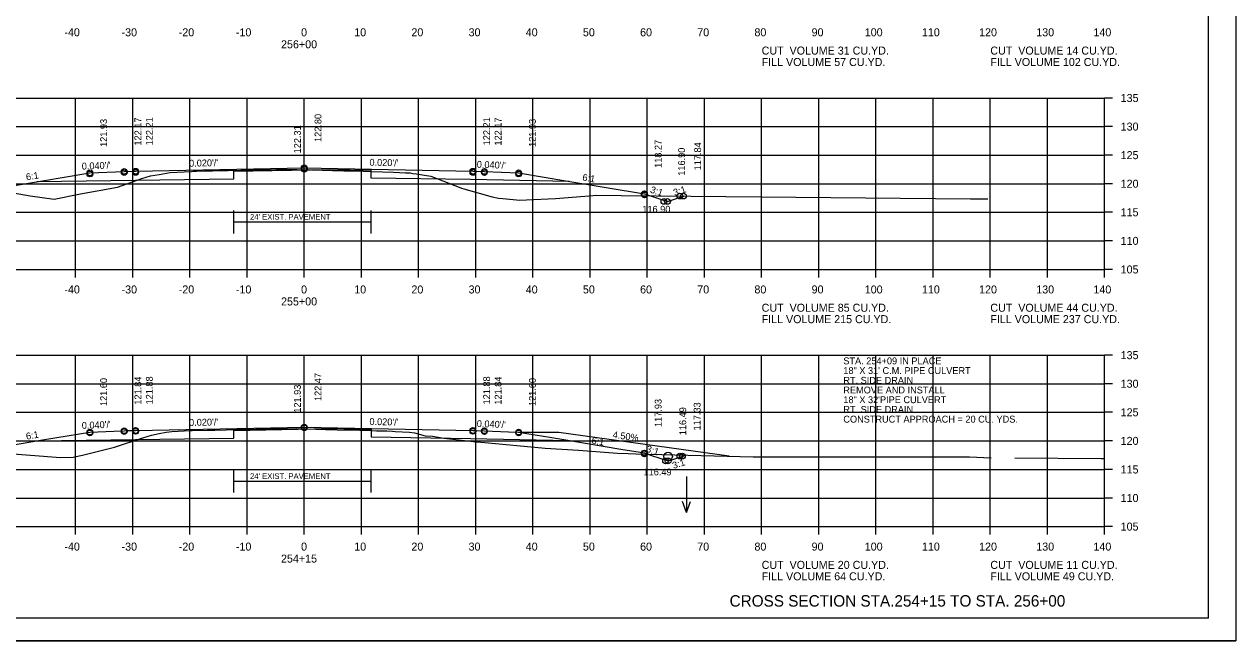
# Model space of a CAD drawing. Extents: x 1175611 to 1176402, y -433344 to -416213.
# Drawn here: x 1175732 to 1175943.9, y -420756.6 to -420648.7 of the extents above; entities that cross this region are included whole.
import ezdxf

# ---------------------------------------------------------------- set-up
doc = ezdxf.new("R2010")
doc.units = 0
for name, color, linetype in [('Default', 7, 'Continuous'), ('R_Alt Surface', 7, 'Continuous'), ('R_Axis', 7, 'Continuous'), ('R_Axis Annot', 7, 'Continuous'), ('R_Border', 7, 'Continuous'), ('R_Draft', 7, 'Continuous'), ('R_Drive', 7, 'Continuous'), ('R_Exist Surface', 7, 'Continuous'), ('R_Fin Surface', 7, 'Continuous'), ('R_Grid', 7, 'Continuous'), ('R_No Plot', 7, 'Continuous'), ('R_Water Annot', 7, 'Continuous'), ('R_Xsect Elev', 7, 'Continuous'), ('R_Xsect Slope', 7, 'Continuous')]:
    doc.layers.add(name, color=color, linetype=linetype)

msp = doc.modelspace()

# ---------------------------------------------------------------- linework, layer by layer
at = {"layer": 'R_Alt Surface'}
for p, q in [((1175768.67, -420683.3), (1175792.67, -420683.3)), ((1175768.67, -420728.67), (1175792.67, -420728.67))]:
    msp.add_line(p, q, dxfattribs=at)
for points in [[(1175734.19, -420676.24), (1175768.64, -420675.75), (1175768.64, -420674.43), (1175785.44, -420674.1), (1175792.64, -420674.24), (1175792.64, -420675.56), (1175810.02, -420675.82), (1175827.3, -420676.17)], [(1175768.67, -420685.3), (1175768.67, -420681.3)], [(1175792.67, -420685.3), (1175792.67, -420681.3)], [(1175734.18, -420721.62), (1175768.67, -420721.12), (1175768.67, -420719.8), (1175785.47, -420719.47), (1175792.67, -420719.61), (1175792.67, -420720.93), (1175810.05, -420721.19), (1175827.29, -420721.54)], [(1175768.67, -420730.67), (1175768.67, -420726.67)], [(1175792.67, -420730.67), (1175792.67, -420726.67)]]:
    msp.add_lwpolyline(points, dxfattribs=at)
at = {"layer": 'R_Axis'}
for p, q in [((1175920.97, -420691.61), (1175920.97, -420661.61)), ((1175922.37, -420661.61), (1175920.97, -420661.61)), ((1175922.37, -420666.61), (1175920.97, -420666.61)), ((1175922.37, -420671.61), (1175920.97, -420671.61)), ((1175922.37, -420676.61), (1175920.97, -420676.61)), ((1175922.37, -420681.61), (1175920.97, -420681.61)), ((1175922.37, -420686.61), (1175920.97, -420686.61)), ((1175640.97, -420691.61), (1175920.97, -420691.61)), ((1175740.97, -420693.01), (1175740.97, -420691.61)), ((1175750.97, -420693.01), (1175750.97, -420691.61)), ((1175760.97, -420693.01), (1175760.97, -420691.61)), ((1175770.97, -420693.01), (1175770.97, -420691.61)), ((1175780.97, -420693.01), (1175780.97, -420691.61)), ((1175790.97, -420693.01), (1175790.97, -420691.61)), ((1175800.97, -420693.01), (1175800.97, -420691.61)), ((1175810.97, -420693.01), (1175810.97, -420691.61)), ((1175820.97, -420693.01), (1175820.97, -420691.61)), ((1175830.97, -420693.01), (1175830.97, -420691.61)), ((1175840.97, -420693.01), (1175840.97, -420691.61)), ((1175850.97, -420693.01), (1175850.97, -420691.61)), ((1175860.97, -420693.01), (1175860.97, -420691.61)), ((1175870.97, -420693.01), (1175870.97, -420691.61)), ((1175880.97, -420693.01), (1175880.97, -420691.61)), ((1175890.97, -420693.01), (1175890.97, -420691.61)), ((1175900.97, -420693.01), (1175900.97, -420691.61)), ((1175910.97, -420693.01), (1175910.97, -420691.61)), ((1175920.97, -420693.01), (1175920.97, -420691.61)), ((1175922.37, -420691.61), (1175920.97, -420691.61)), ((1175920.97, -420736.61), (1175920.97, -420706.61)), ((1175922.37, -420706.61), (1175920.97, -420706.61)), ((1175922.37, -420711.61), (1175920.97, -420711.61)), ((1175922.37, -420716.61), (1175920.97, -420716.61)), ((1175922.37, -420721.61), (1175920.97, -420721.61)), ((1175922.37, -420726.61), (1175920.97, -420726.61)), ((1175922.37, -420731.61), (1175920.97, -420731.61)), ((1175640.97, -420736.61), (1175920.97, -420736.61)), ((1175740.97, -420738.01), (1175740.97, -420736.61)), ((1175750.97, -420738.01), (1175750.97, -420736.61)), ((1175760.97, -420738.01), (1175760.97, -420736.61)), ((1175770.97, -420738.01), (1175770.97, -420736.61)), ((1175780.97, -420738.01), (1175780.97, -420736.61)), ((1175790.97, -420738.01), (1175790.97, -420736.61)), ((1175800.97, -420738.01), (1175800.97, -420736.61)), ((1175810.97, -420738.01), (1175810.97, -420736.61)), ((1175820.97, -420738.01), (1175820.97, -420736.61)), ((1175830.97, -420738.01), (1175830.97, -420736.61)), ((1175840.97, -420738.01), (1175840.97, -420736.61)), ((1175850.97, -420738.01), (1175850.97, -420736.61)), ((1175860.97, -420738.01), (1175860.97, -420736.61)), ((1175870.97, -420738.01), (1175870.97, -420736.61)), ((1175880.97, -420738.01), (1175880.97, -420736.61)), ((1175890.97, -420738.01), (1175890.97, -420736.61)), ((1175900.97, -420738.01), (1175900.97, -420736.61)), ((1175910.97, -420738.01), (1175910.97, -420736.61)), ((1175920.97, -420738.01), (1175920.97, -420736.61)), ((1175922.37, -420736.61), (1175920.97, -420736.61))]:
    msp.add_line(p, q, dxfattribs=at)
at = {"layer": 'R_Border'}
for q in [(1175939.15, -420547.15), (1175622.97, -420752.61)]:
    msp.add_line((1175939.15, -420752.61), q, dxfattribs=at)
at = {"layer": 'R_Drive'}
for p, q in [((1175818.47, -420720.07), (1175825.51, -420720.07)), ((1175825.51, -420720.07), (1175855.32, -420724.24))]:
    msp.add_line(p, q, dxfattribs=at)
at = {"layer": 'R_Exist Surface'}
for points in [[(1175726.35, -420677.59), (1175733.03, -420678.73), (1175737.21, -420679.3), (1175741.82, -420678.35), (1175748.3, -420677.19), (1175752.58, -420675.72), (1175754.07, -420675.25), (1175755.57, -420674.97), (1175757.49, -420674.63), (1175759.95, -420674.51), (1175761.22, -420674.45), (1175761.51, -420674.44), (1175762.09, -420674.41), (1175763.41, -420674.38), (1175764.94, -420674.37), (1175766.23, -420674.31), (1175767.64, -420674.27), (1175769.85, -420674.24), (1175770.94, -420674.23), (1175772.21, -420674.19), (1175773, -420674.16), (1175773.13, -420674.16), (1175773.37, -420674.15), (1175776.07, -420674.13), (1175779.66, -420674.11), (1175782.21, -420674.18), (1175785.89, -420674.28), (1175786.83, -420674.31), (1175787.86, -420674.33), (1175789, -420674.34), (1175789.86, -420674.35), (1175792.73, -420674.45), (1175796.56, -420674.57), (1175798.66, -420674.68), (1175799.14, -420674.7), (1175799.51, -420674.72), (1175799.98, -420674.8), (1175800.54, -420674.89), (1175803.09, -420675.31), (1175808.35, -420677.34), (1175808.5, -420677.4), (1175808.89, -420677.5), (1175813.86, -420678.9), (1175814.92, -420679.13), (1175815.73, -420679.21), (1175818.66, -420679.46), (1175819.84, -420679.4), (1175824.93, -420679.22), (1175831.48, -420678.68), (1175832.07, -420678.63), (1175836.41, -420678.67), (1175897.51, -420679.25), (1175898.54, -420679.25), (1175900.56, -420679.25)], [(1175727.03, -420723.62), (1175738.3, -420724.54), (1175740.53, -420724.44), (1175740.75, -420724.43), (1175742.19, -420724.1), (1175747.79, -420722.73), (1175752.71, -420721.09), (1175754.26, -420720.59), (1175755.59, -420720.33), (1175756.83, -420720.08), (1175757.31, -420720), (1175757.8, -420719.97), (1175758.91, -420719.92), (1175761.01, -420719.82), (1175761.2, -420719.81), (1175761.35, -420719.8), (1175764.04, -420719.75), (1175764.9, -420719.73), (1175765.35, -420719.72), (1175767.3, -420719.66), (1175768.35, -420719.64), (1175770.9, -420719.59), (1175772.41, -420719.56), (1175772.88, -420719.55), (1175773.29, -420719.54), (1175774.8, -420719.5), (1175776.02, -420719.49), (1175779.65, -420719.46), (1175784.67, -420719.61), (1175786.73, -420719.66), (1175790.7, -420719.74), (1175791.59, -420719.76), (1175793.58, -420719.83), (1175794.14, -420719.84), (1175794.91, -420719.85), (1175795.39, -420719.87), (1175796.41, -420719.92), (1175796.87, -420719.95), (1175799.35, -420720.08), (1175800.24, -420720.19), (1175802.14, -420720.75), (1175803.42, -420720.78), (1175805.36, -420721.15), (1175811.1, -420721.76), (1175812.54, -420721.88), (1175822.52, -420722.84), (1175823.11, -420722.91), (1175828.92, -420723.22), (1175835.78, -420723.77), (1175837.64, -420723.83), (1175838.96, -420723.87), (1175859.5, -420724.39), (1175862.5, -420724.41), (1175866.95, -420724.43), (1175882.45, -420724.42), (1175884.11, -420724.43), (1175897.35, -420724.43), (1175901.11, -420724.59), (1175901.13, -420724.59)], [(1175905.24, -420724.59), (1175920.36, -420724.68), (1175920.97, -420724.68)]]:
    msp.add_lwpolyline(points, dxfattribs=at)
at = {"layer": 'R_Fin Surface'}
for points in [[(1175713.21, -420677.35), (1175718.86, -420679.23), (1175721.47, -420678.36), (1175735.2, -420676.08), (1175743.47, -420674.7), (1175749.47, -420674.46), (1175751.47, -420674.42), (1175780.97, -420673.83), (1175810.47, -420674.42), (1175812.47, -420674.46), (1175818.47, -420674.7), (1175826.75, -420676.08), (1175840.47, -420678.36), (1175844.5, -420679.71), (1175847.31, -420678.77)], [(1175725.59, -420723.05), (1175735.2, -420721.45), (1175737.68, -420721.03), (1175743.47, -420720.07), (1175747.67, -420719.9), (1175749.47, -420719.83), (1175750.07, -420719.82), (1175751.47, -420719.79), (1175772.12, -420719.37), (1175780.97, -420719.2), (1175801.62, -420719.61), (1175810.47, -420719.79), (1175811.07, -420719.8), (1175812.47, -420719.83), (1175816.67, -420720), (1175818.47, -420720.07), (1175824.26, -420721.03), (1175826.75, -420721.45), (1175836.35, -420723.05), (1175840.47, -420723.73), (1175841.69, -420724.14), (1175844.62, -420725.12), (1175845.27, -420724.9), (1175847.7, -420724.09)]]:
    msp.add_lwpolyline(points, dxfattribs=at)
at = {"layer": 'R_Grid'}
for p, q in [((1175640.97, -420661.61), (1175920.97, -420661.61)), ((1175740.97, -420691.61), (1175740.97, -420661.61)), ((1175750.97, -420691.61), (1175750.97, -420661.61)), ((1175760.97, -420691.61), (1175760.97, -420661.61)), ((1175770.97, -420691.61), (1175770.97, -420661.61)), ((1175780.97, -420691.61), (1175780.97, -420661.61)), ((1175790.97, -420691.61), (1175790.97, -420661.61)), ((1175800.97, -420691.61), (1175800.97, -420661.61)), ((1175810.97, -420691.61), (1175810.97, -420661.61)), ((1175820.97, -420691.61), (1175820.97, -420661.61)), ((1175830.97, -420691.61), (1175830.97, -420661.61)), ((1175840.97, -420691.61), (1175840.97, -420661.61)), ((1175850.97, -420691.61), (1175850.97, -420661.61)), ((1175860.97, -420691.61), (1175860.97, -420661.61)), ((1175870.97, -420691.61), (1175870.97, -420661.61)), ((1175880.97, -420691.61), (1175880.97, -420661.61)), ((1175890.97, -420691.61), (1175890.97, -420661.61)), ((1175900.97, -420691.61), (1175900.97, -420661.61)), ((1175910.97, -420691.61), (1175910.97, -420661.61)), ((1175920.97, -420691.61), (1175920.97, -420661.61)), ((1175640.97, -420666.61), (1175920.97, -420666.61)), ((1175640.97, -420671.61), (1175920.97, -420671.61)), ((1175640.97, -420676.61), (1175920.97, -420676.61)), ((1175640.97, -420681.61), (1175920.97, -420681.61)), ((1175640.97, -420686.61), (1175920.97, -420686.61)), ((1175640.97, -420691.61), (1175920.97, -420691.61)), ((1175640.97, -420706.61), (1175920.97, -420706.61)), ((1175740.97, -420736.61), (1175740.97, -420706.61)), ((1175750.97, -420736.61), (1175750.97, -420706.61)), ((1175760.97, -420736.61), (1175760.97, -420706.61)), ((1175770.97, -420736.61), (1175770.97, -420706.61)), ((1175780.97, -420736.61), (1175780.97, -420706.61)), ((1175790.97, -420736.61), (1175790.97, -420706.61)), ((1175800.97, -420736.61), (1175800.97, -420706.61)), ((1175810.97, -420736.61), (1175810.97, -420706.61)), ((1175820.97, -420736.61), (1175820.97, -420706.61)), ((1175830.97, -420736.61), (1175830.97, -420706.61)), ((1175840.97, -420736.61), (1175840.97, -420706.61)), ((1175850.97, -420736.61), (1175850.97, -420706.61)), ((1175860.97, -420736.61), (1175860.97, -420706.61)), ((1175870.97, -420736.61), (1175870.97, -420706.61)), ((1175880.97, -420736.61), (1175880.97, -420706.61)), ((1175890.97, -420736.61), (1175890.97, -420706.61)), ((1175900.97, -420736.61), (1175900.97, -420706.61)), ((1175910.97, -420736.61), (1175910.97, -420706.61)), ((1175920.97, -420736.61), (1175920.97, -420706.61)), ((1175640.97, -420711.61), (1175920.97, -420711.61)), ((1175640.97, -420716.61), (1175920.97, -420716.61)), ((1175640.97, -420721.61), (1175920.97, -420721.61)), ((1175640.97, -420726.61), (1175920.97, -420726.61)), ((1175640.97, -420731.61), (1175920.97, -420731.61)), ((1175640.97, -420736.61), (1175920.97, -420736.61))]:
    msp.add_line(p, q, dxfattribs=at)
at = {"layer": 'R_No Plot'}
msp.add_line((1175610.57, -420756.59), (1175943.91, -420756.59), dxfattribs=at)
msp.add_lwpolyline([(1175610.57, -420543.25), (1175943.91, -420543.25), (1175943.91, -420756.59), (1175610.57, -420756.59)], close=True, dxfattribs=at)
for centre in [(1175743.47, -420674.7), (1175743.47, -420674.91), (1175749.47, -420674.46), (1175749.47, -420674.67), (1175751.47, -420674.42), (1175751.47, -420674.63), (1175780.97, -420673.83), (1175780.97, -420674.04), (1175810.47, -420674.42), (1175810.47, -420674.63), (1175812.47, -420674.46), (1175812.47, -420674.67), (1175818.47, -420674.7), (1175818.47, -420674.91), (1175840.47, -420678.36), (1175840.47, -420678.57), (1175846.68, -420678.77), (1175847.31, -420678.77), (1175847.31, -420678.77), (1175843.87, -420679.7), (1175844.5, -420679.71), (1175844.5, -420679.71), (1175780.97, -420719.2), (1175780.97, -420719.35), (1175743.47, -420720.07), (1175743.47, -420720.22), (1175749.47, -420719.83), (1175749.47, -420719.98), (1175751.47, -420719.79), (1175751.47, -420719.94), (1175810.47, -420719.79), (1175810.47, -420719.94), (1175812.47, -420719.83), (1175812.47, -420719.98), (1175818.47, -420720.07), (1175818.47, -420720.22), (1175840.47, -420723.73), (1175840.47, -420723.88), (1175844.17, -420725.11), (1175844.62, -420725.12), (1175844.62, -420725.12), (1175846.67, -420724.28), (1175847.12, -420724.28), (1175847.12, -420724.28)]:
    msp.add_circle(centre, 0.5, dxfattribs=at)
at = {"layer": 'R_Water Annot'}
for p, q in [((1175847.82, -420727.87), (1175847.82, -420734.15)), ((1175847.82, -420734.15), (1175847.12, -420732.23)), ((1175847.82, -420734.15), (1175848.52, -420732.23))]:
    msp.add_line(p, q, dxfattribs=at)
msp.add_circle((1175844.6, -420724.36), 0.75, dxfattribs=at)

# ---------------------------------------------------------------- texts
at = {"layer": 'Default'}
for s, p in [('CUT  VOLUME 31 CU.YD.', (1175860.97, -420654.01)), ('CUT  VOLUME 14 CU.YD.', (1175900.97, -420654.01)), ('FILL VOLUME 57 CU.YD.', (1175860.97, -420656.01)), ('FILL VOLUME 102 CU.YD.', (1175900.97, -420656.01)), ('CUT  VOLUME 85 CU.YD.', (1175860.97, -420699.01)), ('CUT  VOLUME 44 CU.YD.', (1175900.97, -420699.01)), ('FILL VOLUME 215 CU.YD.', (1175860.97, -420701.01)), ('FILL VOLUME 237 CU.YD.', (1175900.97, -420701.01)), ('CUT  VOLUME 20 CU.YD.', (1175860.97, -420744.01)), ('FILL VOLUME 64 CU.YD.', (1175860.97, -420746.01)), ('CUT  VOLUME 11 CU.YD.', (1175900.97, -420744.01)), ('FILL VOLUME 49 CU.YD.', (1175900.97, -420746.01))]:
    msp.add_text(s, height=1.4, dxfattribs=at).set_placement(p)
at = {"layer": 'R_Alt Surface'}
for p in [(1175771.48, -420682.91), (1175771.48, -420728.28)]:
    msp.add_text("24' EXIST. PAVEMENT", height=1, dxfattribs=at).set_placement(p)
at = {"layer": 'R_Axis Annot'}
for s, p in [('-40', (1175739.01, -420650.81)), ('-30', (1175749.01, -420650.81)), ('-20', (1175759.01, -420650.81)), ('-10', (1175769.01, -420650.81)), ('0', (1175780.41, -420650.81)), ('10', (1175789.71, -420650.81)), ('20', (1175799.71, -420650.81)), ('30', (1175809.71, -420650.81)), ('40', (1175819.71, -420650.81)), ('50', (1175829.71, -420650.81)), ('60', (1175839.71, -420650.81)), ('70', (1175849.71, -420650.81)), ('80', (1175859.71, -420650.81)), ('90', (1175869.71, -420650.81)), ('100', (1175879.01, -420650.81)), ('110', (1175889.01, -420650.81)), ('120', (1175899.01, -420650.81)), ('130', (1175909.01, -420650.81)), ('140', (1175919.01, -420650.81)), ('256+00', (1175776.91, -420652.91)), ('135', (1175923.77, -420662.31)), ('130', (1175923.77, -420667.31)), ('125', (1175923.77, -420672.31)), ('120', (1175923.77, -420677.31)), ('115', (1175923.77, -420682.31)), ('110', (1175923.77, -420687.31)), ('105', (1175923.77, -420692.31)), ('-40', (1175739.01, -420695.81)), ('-30', (1175749.01, -420695.81)), ('-20', (1175759.01, -420695.81)), ('-10', (1175769.01, -420695.81)), ('0', (1175780.41, -420695.81)), ('10', (1175789.71, -420695.81)), ('20', (1175799.71, -420695.81)), ('30', (1175809.71, -420695.81)), ('40', (1175819.71, -420695.81)), ('50', (1175829.71, -420695.81)), ('60', (1175839.71, -420695.81)), ('70', (1175849.71, -420695.81)), ('80', (1175859.71, -420695.81)), ('90', (1175869.71, -420695.81)), ('100', (1175879.01, -420695.81)), ('110', (1175889.01, -420695.81)), ('120', (1175899.01, -420695.81)), ('130', (1175909.01, -420695.81)), ('140', (1175919.01, -420695.81)), ('255+00', (1175776.91, -420697.91)), ('135', (1175923.77, -420707.31)), ('130', (1175923.77, -420712.31)), ('125', (1175923.77, -420717.31)), ('120', (1175923.77, -420722.31)), ('115', (1175923.77, -420727.31)), ('110', (1175923.77, -420732.31)), ('105', (1175923.77, -420737.31)), ('-40', (1175739.01, -420740.81)), ('-30', (1175749.01, -420740.81)), ('-20', (1175759.01, -420740.81)), ('-10', (1175769.01, -420740.81)), ('0', (1175780.41, -420740.81)), ('10', (1175789.71, -420740.81)), ('20', (1175799.71, -420740.81)), ('30', (1175809.71, -420740.81)), ('40', (1175819.71, -420740.81)), ('50', (1175829.71, -420740.81)), ('60', (1175839.71, -420740.81)), ('70', (1175849.71, -420740.81)), ('80', (1175859.71, -420740.81)), ('90', (1175869.71, -420740.81)), ('100', (1175879.01, -420740.81)), ('110', (1175889.01, -420740.81)), ('120', (1175899.01, -420740.81)), ('130', (1175909.01, -420740.81)), ('140', (1175919.01, -420740.81)), ('254+15', (1175776.9, -420742.91))]:
    msp.add_text(s, height=1.4, dxfattribs=at).set_placement(p)
at = {"layer": 'R_Draft'}
msp.add_text('CROSS SECTION STA.254+15 TO STA. 256+00', height=2, dxfattribs=at).set_placement((1175855.37, -420750.61))
at = {"layer": 'R_Drive'}
msp.add_text('4.50%', height=1.2, rotation=351.995, dxfattribs=at).set_placement((1175834.86, -420721.08))
at = {"layer": 'R_Water Annot'}
for s, p in [('STA. 254+09 IN PLACE', (1175875.26, -420708.21)), ('18" X 31\' C.M. PIPE CULVERT', (1175875.26, -420709.91)), ('RT. SIDE DRAIN', (1175875.26, -420711.61)), ('REMOVE AND INSTALL', (1175875.26, -420713.31)), ('18" X 32\'PIPE CULVERT', (1175875.26, -420715.01)), ('RT. SIDE DRAIN ', (1175875.26, -420716.71)), ('CONSTRUCT APPROACH = 20 CU. YDS.', (1175875.26, -420718.41))]:
    msp.add_text(s, height=1.2, dxfattribs=at).set_placement(p)
at = {"layer": 'R_Xsect Elev'}
for s, p in [('121.93', (1175746.47, -420670.17)), ('122.17', (1175752.47, -420669.93)), ('122.21', (1175754.47, -420669.89)), ('122.80', (1175783.97, -420669.3)), ('122.21', (1175813.47, -420669.89)), ('122.17', (1175815.47, -420669.93)), ('121.93', (1175821.47, -420670.17)), ('122.31', (1175780.37, -420671.3)), ('118.27', (1175843.47, -420673.84)), ('116.90', (1175847.57, -420675.21)), ('117.84', (1175850.38, -420674.27)), ('121.60', (1175746.47, -420715.51)), ('121.84', (1175752.47, -420715.27)), ('121.88', (1175754.47, -420715.23)), ('122.47', (1175783.97, -420714.64)), ('121.88', (1175813.47, -420715.23)), ('121.84', (1175815.47, -420715.27)), ('121.60', (1175821.47, -420715.51)), ('121.93', (1175780.37, -420716.68)), ('117.93', (1175843.47, -420719.18)), ('117.33', (1175850.28, -420719.78)), ('116.49', (1175847.78, -420720.62))]:
    msp.add_text(s, height=1.2, rotation=90, dxfattribs=at).set_placement(p)
for s, p in [('116.90', (1175840.1, -420681.68)), ('116.49', (1175840.31, -420727.65))]:
    msp.add_text(s, height=1.2, dxfattribs=at).set_placement(p)
at = {"layer": 'R_Xsect Slope'}
for s, rotation, p in [("0.020'/'", 1.1458, (1175760.83, -420673.63)), ("0.020'/'", 358.8542, (1175792.36, -420673.45)), ("0.040'/'", 357.7094, (1175811.12, -420673.8)), ('6:1', 9.4623, (1175732.39, -420676.04)), ("0.040'/'", 2.2906, (1175742.07, -420674.15)), ('6:1', 350.5377, (1175829.55, -420676.04)), ('3:1', 341.5651, (1175841.37, -420678.13)), ('3:1', 18.4349, (1175845.75, -420678.77)), ("0.040'/'", 2.2906, (1175742.07, -420719.52)), ("0.020'/'", 1.1458, (1175760.83, -420719)), ("0.020'/'", 358.8542, (1175792.36, -420718.82)), ("0.040'/'", 357.7094, (1175811.12, -420719.17)), ('6:1', 9.4623, (1175732.39, -420721.41)), ('6:1', 350.5377, (1175831.15, -420722.09)), ('3:1', 341.5651, (1175840.67, -420723.48)), ('3:1', 18.4349, (1175845.58, -420726.54))]:
    msp.add_text(s, height=1.2, rotation=rotation, dxfattribs=at).set_placement(p)

doc.saveas('drawing.dxf')
